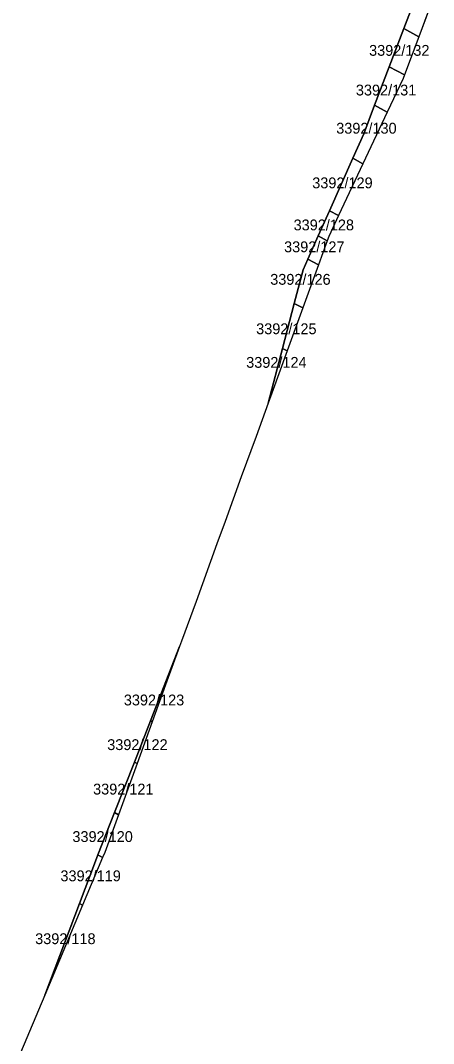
# Model space of a CAD drawing. Extents: x -262715 to -259381, y -1237238 to -1231182.
# Drawn here: x -261389.3 to -261312.9, y -1236546.6 to -1236357.8 of the extents above; entities that cross this region are included whole.
import ezdxf

# ---------------------------------------------------------------- set-up
doc = ezdxf.new("R2010")
doc.units = 0
for name, color, linetype in [('body_kn', 7, 'Continuous'), ('katuz_linie', 7, 'Continuous'), ('kladpar_druhypozemkov', 7, 'Continuous'), ('kladpar_hranice', 7, 'Continuous'), ('kladpar_parcelnecisla', 7, 'Continuous'), ('kladpar_plochy', 7, 'Continuous'), ('zuob_linie', 7, 'Continuous'), ('zuob_plochy', 7, 'Continuous')]:
    doc.layers.add(name, color=color, linetype=linetype)

msp = doc.modelspace()

# ---------------------------------------------------------------- linework, layer by layer
at = {"layer": 'body_kn'}
for p, q in [((-261318.44, -1236359.35), (-261318.44, -1236359.35)), ((-261318.44, -1236359.35), (-261318.44, -1236359.35)), ((-261315.69, -1236360.83), (-261315.69, -1236360.83)), ((-261315.69, -1236360.83), (-261315.69, -1236360.83)), ((-261321.13, -1236366.4), (-261321.13, -1236366.4)), ((-261321.13, -1236366.4), (-261321.13, -1236366.4)), ((-261318.33, -1236367.9), (-261318.33, -1236367.9)), ((-261318.33, -1236367.9), (-261318.33, -1236367.9)), ((-261318.57, -1236368.53), (-261318.57, -1236368.53)), ((-261323.83, -1236373.48), (-261323.83, -1236373.48)), ((-261323.83, -1236373.48), (-261323.83, -1236373.48)), ((-261321.49, -1236374.73), (-261321.49, -1236374.73)), ((-261321.49, -1236374.73), (-261321.49, -1236374.73)), ((-261325.85, -1236378.77), (-261325.85, -1236378.77)), ((-261327.85, -1236383.27), (-261327.85, -1236383.27)), ((-261327.85, -1236383.27), (-261327.85, -1236383.27)), ((-261325.99, -1236384.26), (-261325.99, -1236384.26)), ((-261325.99, -1236384.26), (-261325.99, -1236384.26)), ((-261332.17, -1236392.95), (-261332.17, -1236392.95)), ((-261332.17, -1236392.95), (-261332.17, -1236392.95)), ((-261330.5, -1236393.84), (-261330.5, -1236393.84)), ((-261330.5, -1236393.84), (-261330.5, -1236393.84)), ((-261334.24, -1236397.59), (-261334.24, -1236397.59)), ((-261334.24, -1236397.59), (-261334.24, -1236397.59)), ((-261332.31, -1236397.67), (-261332.31, -1236397.67)), ((-261332.61, -1236398.48), (-261332.61, -1236398.48)), ((-261332.61, -1236398.48), (-261332.61, -1236398.48)), ((-261336.16, -1236401.9), (-261336.16, -1236401.9)), ((-261336.16, -1236401.9), (-261336.16, -1236401.9)), ((-261337.04, -1236403.86), (-261337.04, -1236403.86)), ((-261334.23, -1236402.93), (-261334.23, -1236402.93)), ((-261334.23, -1236402.93), (-261334.23, -1236402.93)), ((-261338.67, -1236410.06), (-261338.67, -1236410.06)), ((-261338.67, -1236410.06), (-261338.67, -1236410.06)), ((-261337.12, -1236410.88), (-261337.12, -1236410.88)), ((-261337.12, -1236410.88), (-261337.12, -1236410.88)), ((-261340.85, -1236418.33), (-261340.85, -1236418.33)), ((-261340.85, -1236418.33), (-261340.85, -1236418.33)), ((-261340, -1236418.79), (-261340, -1236418.79)), ((-261340, -1236418.79), (-261340, -1236418.79)), ((-261342.85, -1236426.62), (-261342.85, -1236426.62)), ((-261343.51, -1236428.44), (-261343.51, -1236428.44)), ((-261345.74, -1236434.57), (-261345.74, -1236434.57)), ((-261348.46, -1236442.03), (-261348.46, -1236442.03)), ((-261351.45, -1236450.25), (-261351.45, -1236450.25)), ((-261352.96, -1236454.38), (-261352.96, -1236454.38)), ((-261356.83, -1236465), (-261356.83, -1236465)), ((-261359.87, -1236473.35), (-261359.87, -1236473.35)), ((-261359.51, -1236472.37), (-261359.51, -1236472.37)), ((-261362.44, -1236480.42), (-261362.44, -1236480.42)), ((-261365.23, -1236487.03), (-261365.23, -1236487.03)), ((-261365.23, -1236487.03), (-261365.23, -1236487.03)), ((-261364.91, -1236487.21), (-261364.91, -1236487.21)), ((-261364.91, -1236487.21), (-261364.91, -1236487.21)), ((-261368.22, -1236494.65), (-261368.22, -1236494.65)), ((-261368.22, -1236494.65), (-261368.22, -1236494.65)), ((-261367.72, -1236494.92), (-261367.72, -1236494.92)), ((-261367.72, -1236494.92), (-261367.72, -1236494.92)), ((-261371.88, -1236503.97), (-261371.88, -1236503.97)), ((-261371.88, -1236503.97), (-261371.88, -1236503.97)), ((-261371.16, -1236504.36), (-261371.16, -1236504.36)), ((-261371.16, -1236504.36), (-261371.16, -1236504.36)), ((-261373.69, -1236511.32), (-261373.69, -1236511.32)), ((-261375.4, -1236512.95), (-261375.4, -1236512.95)), ((-261374.95, -1236511.79), (-261374.95, -1236511.79)), ((-261374.95, -1236511.79), (-261374.95, -1236511.79)), ((-261374.09, -1236512.26), (-261374.09, -1236512.26)), ((-261374.09, -1236512.26), (-261374.09, -1236512.26)), ((-261378.37, -1236520.77), (-261378.37, -1236520.77)), ((-261378.37, -1236520.77), (-261378.37, -1236520.77)), ((-261377.8, -1236521.08), (-261377.8, -1236521.08)), ((-261377.8, -1236521.08), (-261377.8, -1236521.08)), ((-261383.49, -1236534.58), (-261383.49, -1236534.58)), ((-261384.78, -1236537.64), (-261384.78, -1236537.64)), ((-261384.78, -1236537.64), (-261384.78, -1236537.64))]:
    msp.add_line(p, q, dxfattribs=at)
at = {"layer": 'katuz_linie'}
msp.add_lwpolyline([(-261312.95, -1236353.48), (-261315.69, -1236360.83), (-261318.33, -1236367.9), (-261318.57, -1236368.53), (-261321.49, -1236374.73), (-261325.99, -1236384.26), (-261330.5, -1236393.84), (-261332.31, -1236397.67), (-261332.61, -1236398.48), (-261334.23, -1236402.93), (-261337.12, -1236410.88), (-261340, -1236418.79), (-261342.85, -1236426.62), (-261343.51, -1236428.44), (-261345.74, -1236434.57), (-261348.46, -1236442.03), (-261351.45, -1236450.25), (-261352.96, -1236454.38), (-261356.83, -1236465), (-261359.51, -1236472.37), (-261359.87, -1236473.35), (-261362.44, -1236480.42), (-261364.91, -1236487.21), (-261367.72, -1236494.92), (-261371.16, -1236504.36), (-261373.69, -1236511.32), (-261374.09, -1236512.26), (-261377.8, -1236521.08), (-261383.49, -1236534.58), (-261384.78, -1236537.64), (-261389.26, -1236548.28)], dxfattribs=at)
at = {"layer": 'kladpar_druhypozemkov'}
for p, q in [((-261318, -1236362.5), (-261318, -1236362.5)), ((-261320.7, -1236369.5), (-261320.7, -1236369.5)), ((-261323.96, -1236376.78), (-261323.96, -1236376.78)), ((-261328.33, -1236387.02), (-261328.33, -1236387.02)), ((-261332.06, -1236394.98), (-261332.06, -1236394.98)), ((-261333.84, -1236399.3), (-261333.84, -1236399.3)), ((-261335.9, -1236404.42), (-261335.9, -1236404.42)), ((-261338.94, -1236413.58), (-261338.94, -1236413.58)), ((-261340.91, -1236420.26), (-261340.91, -1236420.26)), ((-261363.6, -1236483.14), (-261363.6, -1236483.14)), ((-261366.6, -1236491.06), (-261366.6, -1236491.06)), ((-261369.72, -1236499.14), (-261369.72, -1236499.14)), ((-261372.87, -1236507.62), (-261372.87, -1236507.62)), ((-261375.64, -1236514.94), (-261375.64, -1236514.94)), ((-261379.71, -1236524.82), (-261379.71, -1236524.82))]:
    msp.add_line(p, q, dxfattribs=at)
at = {"layer": 'kladpar_hranice'}
for p, q in [((-261318.44, -1236359.35), (-261315.66, -1236352.05)), ((-261312.95, -1236353.48), (-261315.69, -1236360.83)), ((-261321.13, -1236366.4), (-261318.44, -1236359.35)), ((-261318.44, -1236359.35), (-261315.69, -1236360.83)), ((-261315.69, -1236360.83), (-261318.44, -1236359.35)), ((-261315.69, -1236360.83), (-261318.33, -1236367.9)), ((-261323.83, -1236373.48), (-261321.13, -1236366.4)), ((-261321.13, -1236366.4), (-261318.33, -1236367.9)), ((-261318.33, -1236367.9), (-261321.13, -1236366.4)), ((-261323.83, -1236373.48), (-261321.49, -1236374.73)), ((-261321.49, -1236374.73), (-261323.83, -1236373.48)), ((-261321.49, -1236374.73), (-261325.99, -1236384.26)), ((-261332.17, -1236392.95), (-261327.85, -1236383.27)), ((-261327.85, -1236383.27), (-261325.99, -1236384.26)), ((-261325.99, -1236384.26), (-261327.85, -1236383.27)), ((-261325.99, -1236384.26), (-261330.5, -1236393.84)), ((-261334.24, -1236397.59), (-261332.17, -1236392.95)), ((-261332.17, -1236392.95), (-261330.5, -1236393.84)), ((-261330.5, -1236393.84), (-261332.17, -1236392.95)), ((-261336.16, -1236401.9), (-261334.24, -1236397.59)), ((-261334.24, -1236397.59), (-261332.61, -1236398.48)), ((-261332.61, -1236398.48), (-261334.24, -1236397.59)), ((-261332.61, -1236398.48), (-261334.23, -1236402.93)), ((-261336.16, -1236401.9), (-261334.23, -1236402.93)), ((-261334.23, -1236402.93), (-261336.16, -1236401.9)), ((-261334.23, -1236402.93), (-261337.12, -1236410.88)), ((-261340.85, -1236418.33), (-261338.67, -1236410.06)), ((-261337.12, -1236410.88), (-261340, -1236418.79)), ((-261337.12, -1236410.88), (-261338.67, -1236410.06)), ((-261338.67, -1236410.06), (-261337.12, -1236410.88)), ((-261340, -1236418.79), (-261340.85, -1236418.33)), ((-261340.85, -1236418.33), (-261340, -1236418.79)), ((-261368.22, -1236494.65), (-261365.23, -1236487.03)), ((-261365.23, -1236487.03), (-261364.91, -1236487.21)), ((-261364.91, -1236487.21), (-261365.23, -1236487.03)), ((-261364.91, -1236487.21), (-261367.72, -1236494.92)), ((-261371.88, -1236503.97), (-261368.22, -1236494.65)), ((-261368.22, -1236494.65), (-261367.72, -1236494.92)), ((-261367.72, -1236494.92), (-261368.22, -1236494.65)), ((-261367.72, -1236494.92), (-261371.16, -1236504.36)), ((-261374.95, -1236511.79), (-261371.88, -1236503.97)), ((-261371.88, -1236503.97), (-261371.16, -1236504.36)), ((-261371.16, -1236504.36), (-261371.88, -1236503.97)), ((-261374.09, -1236512.26), (-261377.8, -1236521.08)), ((-261374.95, -1236511.79), (-261374.09, -1236512.26)), ((-261374.09, -1236512.26), (-261374.95, -1236511.79)), ((-261384.78, -1236537.64), (-261378.37, -1236520.77)), ((-261378.37, -1236520.77), (-261377.8, -1236521.08)), ((-261377.8, -1236521.08), (-261378.37, -1236520.77))]:
    msp.add_line(p, q, dxfattribs=at)
for points in [[(-261315.66, -1236352.05), (-261318.44, -1236359.35), (-261321.13, -1236366.4), (-261323.83, -1236373.48), (-261325.85, -1236378.77), (-261327.85, -1236383.27), (-261332.17, -1236392.95), (-261334.24, -1236397.59), (-261336.16, -1236401.9), (-261337.04, -1236403.86), (-261338.67, -1236410.06), (-261340.85, -1236418.33), (-261343.51, -1236428.44), (-261345.74, -1236434.57), (-261348.46, -1236442.03), (-261351.45, -1236450.25), (-261352.96, -1236454.38), (-261356.83, -1236465), (-261359.51, -1236472.37), (-261359.87, -1236473.35), (-261365.23, -1236487.03), (-261368.22, -1236494.65), (-261371.88, -1236503.97), (-261374.95, -1236511.79), (-261375.4, -1236512.95), (-261378.37, -1236520.77), (-261384.78, -1236537.64), (-261389.26, -1236548.28)], [(-261318.33, -1236367.9), (-261318.57, -1236368.53), (-261321.49, -1236374.73)], [(-261327.85, -1236383.27), (-261325.85, -1236378.77), (-261323.83, -1236373.48)], [(-261330.5, -1236393.84), (-261332.31, -1236397.67), (-261332.61, -1236398.48)], [(-261338.67, -1236410.06), (-261337.04, -1236403.86), (-261336.16, -1236401.9)], [(-261340, -1236418.79), (-261342.85, -1236426.62), (-261343.51, -1236428.44), (-261340.85, -1236418.33)], [(-261365.23, -1236487.03), (-261359.87, -1236473.35), (-261362.44, -1236480.42), (-261364.91, -1236487.21)], [(-261371.16, -1236504.36), (-261373.69, -1236511.32), (-261374.09, -1236512.26)], [(-261378.37, -1236520.77), (-261375.4, -1236512.95), (-261374.95, -1236511.79)], [(-261377.8, -1236521.08), (-261383.49, -1236534.58), (-261384.78, -1236537.64)]]:
    msp.add_lwpolyline(points, dxfattribs=at)
at = {"layer": 'kladpar_plochy'}
msp.add_lwpolyline([(-261315.66, -1236352.05), (-261318.44, -1236359.35), (-261321.13, -1236366.4), (-261323.83, -1236373.48), (-261325.85, -1236378.77), (-261327.85, -1236383.27), (-261332.17, -1236392.95), (-261334.24, -1236397.59), (-261336.16, -1236401.9), (-261337.04, -1236403.86), (-261338.67, -1236410.06), (-261340.85, -1236418.33), (-261343.51, -1236428.44), (-261345.74, -1236434.57), (-261348.46, -1236442.03), (-261351.45, -1236450.25), (-261352.96, -1236454.38), (-261356.83, -1236465), (-261359.51, -1236472.37), (-261359.87, -1236473.35), (-261365.23, -1236487.03), (-261368.22, -1236494.65), (-261371.88, -1236503.97), (-261374.95, -1236511.79), (-261375.4, -1236512.95), (-261378.37, -1236520.77), (-261384.78, -1236537.64), (-261389.26, -1236548.28)], dxfattribs=at)
for points in [[(-261315.66, -1236352.05), (-261312.95, -1236353.48), (-261315.69, -1236360.83), (-261318.44, -1236359.35)], [(-261321.13, -1236366.4), (-261318.44, -1236359.35), (-261315.69, -1236360.83), (-261318.33, -1236367.9)], [(-261323.83, -1236373.48), (-261321.13, -1236366.4), (-261318.33, -1236367.9), (-261318.57, -1236368.53), (-261321.49, -1236374.73)], [(-261327.85, -1236383.27), (-261325.85, -1236378.77), (-261323.83, -1236373.48), (-261321.49, -1236374.73), (-261325.99, -1236384.26)], [(-261332.17, -1236392.95), (-261327.85, -1236383.27), (-261325.99, -1236384.26), (-261330.5, -1236393.84)], [(-261334.24, -1236397.59), (-261332.17, -1236392.95), (-261330.5, -1236393.84), (-261332.31, -1236397.67), (-261332.61, -1236398.48)], [(-261336.16, -1236401.9), (-261334.24, -1236397.59), (-261332.61, -1236398.48), (-261334.23, -1236402.93)], [(-261338.67, -1236410.06), (-261337.04, -1236403.86), (-261336.16, -1236401.9), (-261334.23, -1236402.93), (-261337.12, -1236410.88)], [(-261340, -1236418.79), (-261340.85, -1236418.33), (-261338.67, -1236410.06), (-261337.12, -1236410.88)], [(-261340.85, -1236418.33), (-261340, -1236418.79), (-261342.85, -1236426.62), (-261343.51, -1236428.44)], [(-261365.23, -1236487.03), (-261359.87, -1236473.35), (-261362.44, -1236480.42), (-261364.91, -1236487.21)], [(-261368.22, -1236494.65), (-261365.23, -1236487.03), (-261364.91, -1236487.21), (-261367.72, -1236494.92)], [(-261371.88, -1236503.97), (-261368.22, -1236494.65), (-261367.72, -1236494.92), (-261371.16, -1236504.36)], [(-261374.95, -1236511.79), (-261371.88, -1236503.97), (-261371.16, -1236504.36), (-261373.69, -1236511.32), (-261374.09, -1236512.26)], [(-261374.95, -1236511.79), (-261374.09, -1236512.26), (-261377.8, -1236521.08), (-261378.37, -1236520.77), (-261375.4, -1236512.95)], [(-261384.78, -1236537.64), (-261378.37, -1236520.77), (-261377.8, -1236521.08), (-261383.49, -1236534.58)]]:
    msp.add_lwpolyline(points, close=True, dxfattribs=at)
at = {"layer": 'zuob_linie'}
msp.add_lwpolyline([(-261312.95, -1236353.48), (-261315.69, -1236360.83), (-261318.33, -1236367.9), (-261318.57, -1236368.53), (-261321.49, -1236374.73), (-261325.99, -1236384.26), (-261330.5, -1236393.84), (-261332.31, -1236397.67), (-261332.61, -1236398.48), (-261334.23, -1236402.93), (-261337.12, -1236410.88), (-261340, -1236418.79), (-261342.85, -1236426.62), (-261343.51, -1236428.44), (-261345.74, -1236434.57), (-261348.46, -1236442.03), (-261351.45, -1236450.25), (-261352.96, -1236454.38), (-261356.83, -1236465), (-261359.51, -1236472.37), (-261359.87, -1236473.35), (-261362.44, -1236480.42), (-261364.91, -1236487.21), (-261367.72, -1236494.92), (-261371.16, -1236504.36), (-261373.69, -1236511.32), (-261374.09, -1236512.26), (-261377.8, -1236521.08), (-261383.49, -1236534.58), (-261384.78, -1236537.64), (-261389.26, -1236548.28)], dxfattribs=at)
at = {"layer": 'zuob_plochy'}
msp.add_lwpolyline([(-261312.95, -1236353.48), (-261315.69, -1236360.83), (-261318.33, -1236367.9), (-261318.57, -1236368.53), (-261321.49, -1236374.73), (-261325.99, -1236384.26), (-261330.5, -1236393.84), (-261332.31, -1236397.67), (-261332.61, -1236398.48), (-261334.23, -1236402.93), (-261337.12, -1236410.88), (-261340, -1236418.79), (-261342.85, -1236426.62), (-261343.51, -1236428.44), (-261345.74, -1236434.57), (-261348.46, -1236442.03), (-261351.45, -1236450.25), (-261352.96, -1236454.38), (-261356.83, -1236465), (-261359.51, -1236472.37), (-261359.87, -1236473.35), (-261362.44, -1236480.42), (-261364.91, -1236487.21), (-261367.72, -1236494.92), (-261371.16, -1236504.36), (-261373.69, -1236511.32), (-261374.09, -1236512.26), (-261377.8, -1236521.08), (-261383.49, -1236534.58), (-261384.78, -1236537.64), (-261389.26, -1236548.28)], dxfattribs=at)

# ---------------------------------------------------------------- texts
at = {"layer": 'kladpar_parcelnecisla'}
for s, p in [('3392/132', (-261324.86, -1236364.36)), ('3392/131', (-261327.3, -1236371.68)), ('3392/130', (-261330.93, -1236378.72)), ('3392/129', (-261335.36, -1236388.8)), ('3392/128', (-261338.8, -1236396.56)), ('3392/127', (-261340.56, -1236400.6)), ('3392/126', (-261343.12, -1236406.6)), ('3392/125', (-261345.72, -1236415.72)), ('3392/124', (-261347.56, -1236421.92)), ('3392/123', (-261370.16, -1236484.2)), ('3392/122', (-261373.23, -1236492.44)), ('3392/121', (-261375.84, -1236500.64)), ('3392/120', (-261379.66, -1236509.4)), ('3392/119', (-261381.87, -1236516.64)), ('3392/118', (-261386.54, -1236528.24))]:
    msp.add_text(s, height=2, dxfattribs=at).set_placement(p)

doc.saveas('drawing.dxf')
